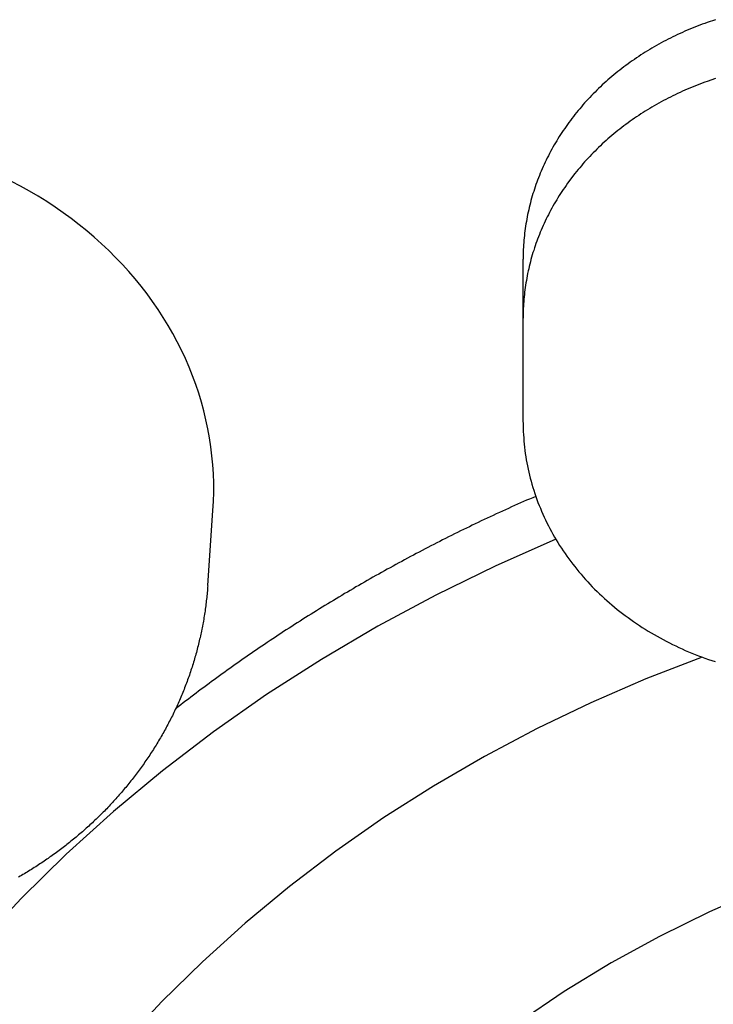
# Model space of a CAD drawing. Extents: x 1107 to 4046, y 937 to 3355.
# Tile 372 of 656: x 2138.06 to 2142.77, y 2666.59 to 2673.28. Entities that reach past the tile are written whole.
import ezdxf

# ---------------------------------------------------------------- set-up
doc = ezdxf.new("R2010")
doc.units = 0
doc.layers.add('KF_VIDA_L___C_REAR', color=7, linetype='CONTINUOUS')

# ---------------------------------------------------------------- blocks, each defined once
blk = doc.blocks.new('KF_VIDA_L___C_REAR')
at = {"layer": 'KF_VIDA_L___C_REAR'}
for p, q in [((-45.5, 982.037343), (-45.5, 982.437343)), ((-45.5, 981.330494), (-45.5, 982.037343)), ((-47.640838, 980.222257), (-47.605126, 980.732642))]:
    blk.add_line(p, q, dxfattribs=at)
for points in [[(-44.1943, 984.062, 0), (-44.25, 984.043, 0)], [(-44.1943, 983.662, 0), (-44.25, 983.643, 0)], [(-44.25, 984.043, 0), (-44.2672, 984.037, 0), (-44.2842, 984.031, 0), (-44.3013, 984.024, 0), (-44.3182, 984.018, 0), (-44.3351, 984.011, 0), (-44.3519, 984.004, 0), (-44.3686, 983.998, 0), (-44.3853, 983.99, 0), (-44.4019, 983.983, 0), (-44.4184, 983.976, 0), (-44.4348, 983.969, 0), (-44.4512, 983.961, 0), (-44.4674, 983.953, 0), (-44.4836, 983.945, 0), (-44.4997, 983.937, 0), (-44.5157, 983.929, 0), (-44.5316, 983.921, 0), (-44.5475, 983.913, 0), (-44.5632, 983.904, 0), (-44.5789, 983.896, 0), (-44.5944, 983.887, 0), (-44.6099, 983.878, 0), (-44.6253, 983.869, 0), (-44.6406, 983.86, 0), (-44.6557, 983.851, 0), (-44.6708, 983.842, 0), (-44.6858, 983.832, 0), (-44.7007, 983.823, 0), (-44.7154, 983.813, 0), (-44.7301, 983.803, 0), (-44.7447, 983.793, 0), (-44.7591, 983.783, 0), (-44.7735, 983.773, 0), (-44.7877, 983.763, 0), (-44.8019, 983.752, 0), (-44.8159, 983.742, 0), (-44.8298, 983.731, 0), (-44.8436, 983.72, 0), (-44.8572, 983.71, 0), (-44.8708, 983.699, 0), (-44.8842, 983.688, 0), (-44.8976, 983.676, 0), (-44.9108, 983.665, 0), (-44.9238, 983.654, 0), (-44.9368, 983.642, 0), (-44.9496, 983.631, 0), (-44.9623, 983.619, 0), (-44.9749, 983.607, 0), (-44.9874, 983.595, 0), (-44.9997, 983.583, 0), (-45.0119, 983.571, 0), (-45.024, 983.559, 0), (-45.0359, 983.547, 0), (-45.0477, 983.534, 0), (-45.0594, 983.522, 0), (-45.0709, 983.509, 0), (-45.0823, 983.497, 0), (-45.0936, 983.484, 0), (-45.1047, 983.471, 0), (-45.1157, 983.458, 0), (-45.1266, 983.445, 0), (-45.1373, 983.432, 0), (-45.1479, 983.419, 0), (-45.1583, 983.406, 0), (-45.1686, 983.392, 0), (-45.1788, 983.379, 0), (-45.1888, 983.365, 0), (-45.1986, 983.352, 0), (-45.2083, 983.338, 0), (-45.2179, 983.324, 0), (-45.2273, 983.31, 0), (-45.2366, 983.297, 0), (-45.2457, 983.283, 0), (-45.2547, 983.269, 0), (-45.2635, 983.254, 0), (-45.2722, 983.24, 0), (-45.2807, 983.226, 0), (-45.289, 983.212, 0), (-45.2973, 983.197, 0), (-45.3053, 983.183, 0), (-45.3132, 983.168, 0), (-45.321, 983.154, 0), (-45.3285, 983.139, 0), (-45.336, 983.124, 0), (-45.3432, 983.11, 0), (-45.3504, 983.095, 0), (-45.3573, 983.08, 0), (-45.3641, 983.065, 0), (-45.3707, 983.05, 0), (-45.3772, 983.035, 0), (-45.3835, 983.02, 0), (-45.3897, 983.005, 0), (-45.3957, 982.989, 0), (-45.4015, 982.974, 0), (-45.4072, 982.959, 0), (-45.4127, 982.944, 0), (-45.418, 982.928, 0), (-45.4232, 982.913, 0), (-45.4282, 982.897, 0), (-45.433, 982.882, 0), (-45.4377, 982.866, 0), (-45.4422, 982.851, 0), (-45.4465, 982.835, 0), (-45.4507, 982.819, 0), (-45.4547, 982.804, 0), (-45.4586, 982.788, 0), (-45.4622, 982.772, 0), (-45.4657, 982.757, 0), (-45.4691, 982.741, 0), (-45.4722, 982.725, 0), (-45.4752, 982.709, 0), (-45.478, 982.693, 0), (-45.4807, 982.677, 0), (-45.4832, 982.661, 0), (-45.4855, 982.646, 0), (-45.4876, 982.63, 0), (-45.4896, 982.614, 0), (-45.4914, 982.598, 0), (-45.493, 982.582, 0), (-45.4945, 982.566, 0), (-45.4958, 982.55, 0), (-45.4969, 982.534, 0), (-45.4979, 982.518, 0), (-45.4986, 982.502, 0), (-45.4992, 982.485, 0), (-45.4997, 982.469, 0), (-45.4999, 982.453, 0), (-45.5, 982.437, 0)], [(-44.25, 983.643, 0), (-44.2672, 983.637, 0), (-44.2842, 983.631, 0), (-44.3013, 983.624, 0), (-44.3182, 983.618, 0), (-44.3351, 983.611, 0), (-44.3519, 983.604, 0), (-44.3686, 983.598, 0), (-44.3853, 983.59, 0), (-44.4019, 983.583, 0), (-44.4184, 983.576, 0), (-44.4348, 983.569, 0), (-44.4512, 983.561, 0), (-44.4674, 983.553, 0), (-44.4836, 983.545, 0), (-44.4997, 983.537, 0), (-44.5157, 983.529, 0), (-44.5316, 983.521, 0), (-44.5475, 983.513, 0), (-44.5632, 983.504, 0), (-44.5789, 983.496, 0), (-44.5944, 983.487, 0), (-44.6099, 983.478, 0), (-44.6253, 983.469, 0), (-44.6406, 983.46, 0), (-44.6557, 983.451, 0), (-44.6708, 983.442, 0), (-44.6858, 983.432, 0), (-44.7007, 983.423, 0), (-44.7154, 983.413, 0), (-44.7301, 983.403, 0), (-44.7447, 983.393, 0), (-44.7591, 983.383, 0), (-44.7735, 983.373, 0), (-44.7877, 983.363, 0), (-44.8019, 983.352, 0), (-44.8159, 983.342, 0), (-44.8298, 983.331, 0), (-44.8436, 983.32, 0), (-44.8572, 983.31, 0), (-44.8708, 983.299, 0), (-44.8842, 983.288, 0), (-44.8976, 983.276, 0), (-44.9108, 983.265, 0), (-44.9238, 983.254, 0), (-44.9368, 983.242, 0), (-44.9496, 983.231, 0), (-44.9623, 983.219, 0), (-44.9749, 983.207, 0), (-44.9874, 983.195, 0), (-44.9997, 983.183, 0), (-45.0119, 983.171, 0), (-45.024, 983.159, 0), (-45.0359, 983.147, 0), (-45.0477, 983.134, 0), (-45.0594, 983.122, 0), (-45.0709, 983.109, 0), (-45.0823, 983.097, 0), (-45.0936, 983.084, 0), (-45.1047, 983.071, 0), (-45.1157, 983.058, 0), (-45.1266, 983.045, 0), (-45.1373, 983.032, 0), (-45.1479, 983.019, 0), (-45.1583, 983.006, 0), (-45.1686, 982.992, 0), (-45.1788, 982.979, 0), (-45.1888, 982.965, 0), (-45.1986, 982.952, 0), (-45.2083, 982.938, 0), (-45.2179, 982.924, 0), (-45.2273, 982.91, 0), (-45.2366, 982.897, 0), (-45.2457, 982.883, 0), (-45.2547, 982.869, 0), (-45.2635, 982.854, 0), (-45.2722, 982.84, 0), (-45.2807, 982.826, 0), (-45.289, 982.812, 0), (-45.2973, 982.797, 0), (-45.3053, 982.783, 0), (-45.3132, 982.768, 0), (-45.321, 982.754, 0), (-45.3285, 982.739, 0), (-45.336, 982.724, 0), (-45.3432, 982.71, 0), (-45.3504, 982.695, 0), (-45.3573, 982.68, 0), (-45.3641, 982.665, 0), (-45.3707, 982.65, 0), (-45.3772, 982.635, 0), (-45.3835, 982.62, 0), (-45.3897, 982.605, 0), (-45.3957, 982.589, 0), (-45.4015, 982.574, 0), (-45.4072, 982.559, 0), (-45.4127, 982.544, 0), (-45.418, 982.528, 0), (-45.4232, 982.513, 0), (-45.4282, 982.497, 0), (-45.433, 982.482, 0), (-45.4377, 982.466, 0), (-45.4422, 982.451, 0), (-45.4465, 982.435, 0), (-45.4507, 982.419, 0), (-45.4547, 982.404, 0), (-45.4586, 982.388, 0), (-45.4622, 982.372, 0), (-45.4657, 982.357, 0), (-45.4691, 982.341, 0), (-45.4722, 982.325, 0), (-45.4752, 982.309, 0), (-45.478, 982.293, 0), (-45.4807, 982.277, 0), (-45.4832, 982.261, 0), (-45.4855, 982.246, 0), (-45.4876, 982.23, 0), (-45.4896, 982.214, 0), (-45.4914, 982.198, 0), (-45.493, 982.182, 0), (-45.4945, 982.166, 0), (-45.4958, 982.15, 0), (-45.4969, 982.134, 0), (-45.4979, 982.118, 0), (-45.4986, 982.102, 0), (-45.4992, 982.085, 0), (-45.4997, 982.069, 0), (-45.4999, 982.053, 0), (-45.5, 982.037, 0)], [(-47.6051, 980.733, 0), (-47.6017, 980.794, 0), (-47.6001, 980.856, 0), (-47.6004, 980.918, 0), (-47.6024, 980.98, 0), (-47.6063, 981.041, 0), (-47.6119, 981.103, 0), (-47.6194, 981.165, 0), (-47.6287, 981.226, 0), (-47.6398, 981.287, 0), (-47.6527, 981.348, 0), (-47.6674, 981.408, 0), (-47.6839, 981.468, 0), (-47.7021, 981.528, 0), (-47.722, 981.587, 0), (-47.7437, 981.646, 0), (-47.7672, 981.705, 0), (-47.7923, 981.763, 0), (-47.8192, 981.82, 0), (-47.8477, 981.876, 0), (-47.8779, 981.932, 0), (-47.9097, 981.988, 0), (-47.9431, 982.042, 0), (-47.9781, 982.096, 0), (-48.0147, 982.149, 0), (-48.0529, 982.202, 0), (-48.0925, 982.253, 0), (-48.1337, 982.303, 0), (-48.1764, 982.353, 0), (-48.2205, 982.402, 0), (-48.266, 982.449, 0), (-48.3129, 982.496, 0), (-48.3611, 982.541, 0), (-48.4107, 982.586, 0), (-48.4615, 982.629, 0), (-48.5137, 982.671, 0), (-48.567, 982.712, 0), (-48.6216, 982.752, 0), (-48.6773, 982.791, 0), (-48.7341, 982.828, 0), (-48.792, 982.864, 0), (-48.8509, 982.899, 0), (-48.9109, 982.933, 0), (-48.9718, 982.965, 0)], [(-45.5, 981.33, 0), (-45.4998, 981.309, 0), (-45.4994, 981.288, 0), (-45.4986, 981.267, 0), (-45.4976, 981.246, 0), (-45.4962, 981.224, 0), (-45.4946, 981.203, 0), (-45.4926, 981.182, 0), (-45.4904, 981.161, 0), (-45.4878, 981.14, 0), (-45.485, 981.118, 0), (-45.4818, 981.097, 0), (-45.4784, 981.076, 0), (-45.4746, 981.055, 0), (-45.4706, 981.034, 0), (-45.4662, 981.013, 0), (-45.4616, 980.993, 0), (-45.4566, 980.972, 0), (-45.4514, 980.951, 0), (-45.4459, 980.93, 0), (-45.4401, 980.91, 0), (-45.434, 980.889, 0), (-45.4276, 980.869, 0), (-45.4209, 980.848, 0), (-45.4139, 980.828, 0), (-45.4066, 980.807, 0), (-45.3991, 980.787, 0), (-45.3912, 980.767, 0), (-45.3831, 980.747, 0), (-45.3747, 980.727, 0), (-45.366, 980.707, 0), (-45.357, 980.687, 0), (-45.3478, 980.668, 0), (-45.3382, 980.648, 0), (-45.3284, 980.629, 0), (-45.3183, 980.609, 0), (-45.308, 980.59, 0), (-45.2973, 980.571, 0), (-45.2864, 980.552, 0), (-45.2753, 980.533, 0), (-45.2638, 980.514, 0), (-45.2521, 980.495, 0), (-45.2402, 980.477, 0), (-45.2279, 980.458, 0), (-45.2155, 980.44, 0), (-45.2027, 980.422, 0), (-45.1897, 980.404, 0), (-45.1764, 980.386, 0), (-45.1629, 980.368, 0), (-45.1492, 980.351, 0), (-45.1352, 980.333, 0), (-45.1209, 980.316, 0), (-45.1064, 980.299, 0), (-45.0917, 980.282, 0), (-45.0767, 980.265, 0), (-45.0615, 980.248, 0), (-45.046, 980.232, 0), (-45.0303, 980.215, 0), (-45.0144, 980.199, 0), (-44.9983, 980.183, 0), (-44.9819, 980.167, 0), (-44.9653, 980.152, 0), (-44.9485, 980.136, 0), (-44.9315, 980.121, 0), (-44.9142, 980.106, 0), (-44.8968, 980.091, 0), (-44.8791, 980.076, 0), (-44.8612, 980.061, 0), (-44.8431, 980.047, 0), (-44.8248, 980.033, 0), (-44.8063, 980.019, 0), (-44.7877, 980.005, 0), (-44.7688, 979.992, 0), (-44.7497, 979.978, 0), (-44.7305, 979.965, 0), (-44.711, 979.952, 0), (-44.6914, 979.939, 0), (-44.6716, 979.927, 0), (-44.6516, 979.914, 0), (-44.6315, 979.902, 0), (-44.6111, 979.89, 0), (-44.5906, 979.879, 0), (-44.57, 979.867, 0), (-44.5492, 979.856, 0), (-44.5282, 979.845, 0), (-44.5071, 979.834, 0), (-44.4858, 979.823, 0), (-44.4644, 979.813, 0), (-44.4428, 979.803, 0), (-44.4211, 979.793, 0), (-44.3992, 979.783, 0), (-44.3772, 979.774, 0), (-44.3551, 979.765, 0), (-44.3329, 979.756, 0), (-44.3105, 979.747, 0), (-44.288, 979.739, 0), (-44.2654, 979.73, 0), (-44.2426, 979.722, 0), (-44.2198, 979.715, 0), (-44.1968, 979.707, 0)], [(-45.4141, 980.828, 0), (-45.4349, 980.819, 0), (-45.4556, 980.81, 0), (-45.4763, 980.801, 0), (-45.4969, 980.792, 0), (-45.5176, 980.783, 0), (-45.5382, 980.774, 0), (-45.5588, 980.765, 0), (-45.5793, 980.756, 0), (-45.5999, 980.746, 0), (-45.6204, 980.737, 0), (-45.6409, 980.728, 0), (-45.6614, 980.718, 0), (-45.6819, 980.709, 0), (-45.7023, 980.699, 0), (-45.7227, 980.69, 0), (-45.7431, 980.68, 0), (-45.7634, 980.671, 0), (-45.7838, 980.661, 0), (-45.8041, 980.651, 0), (-45.8244, 980.642, 0), (-45.8447, 980.632, 0), (-45.8649, 980.622, 0), (-45.8851, 980.612, 0), (-45.9053, 980.602, 0), (-45.9255, 980.593, 0), (-45.9457, 980.583, 0), (-45.9658, 980.573, 0), (-45.9859, 980.563, 0), (-46.006, 980.553, 0), (-46.026, 980.543, 0), (-46.0461, 980.533, 0), (-46.0661, 980.522, 0), (-46.086, 980.512, 0), (-46.106, 980.502, 0), (-46.1259, 980.492, 0), (-46.1458, 980.481, 0), (-46.1657, 980.471, 0), (-46.1856, 980.461, 0), (-46.2054, 980.45, 0), (-46.2252, 980.44, 0), (-46.245, 980.429, 0), (-46.2647, 980.419, 0), (-46.2845, 980.408, 0), (-46.3042, 980.398, 0), (-46.3238, 980.387, 0), (-46.3435, 980.377, 0), (-46.3631, 980.366, 0), (-46.3827, 980.355, 0), (-46.4023, 980.344, 0), (-46.4218, 980.334, 0), (-46.4413, 980.323, 0), (-46.4608, 980.312, 0), (-46.4803, 980.301, 0), (-46.4998, 980.29, 0), (-46.5192, 980.279, 0), (-46.5386, 980.268, 0), (-46.5579, 980.257, 0), (-46.5772, 980.246, 0), (-46.5966, 980.235, 0), (-46.6158, 980.224, 0), (-46.6351, 980.213, 0), (-46.6543, 980.201, 0), (-46.6735, 980.19, 0), (-46.6927, 980.179, 0), (-46.7118, 980.168, 0), (-46.7309, 980.156, 0), (-46.75, 980.145, 0), (-46.7691, 980.133, 0), (-46.7881, 980.122, 0), (-46.8071, 980.11, 0), (-46.8261, 980.099, 0), (-46.845, 980.087, 0), (-46.864, 980.076, 0), (-46.8829, 980.064, 0), (-46.9017, 980.052, 0), (-46.9205, 980.041, 0), (-46.9394, 980.029, 0), (-46.9581, 980.017, 0), (-46.9769, 980.005, 0), (-46.9956, 979.994, 0), (-47.0143, 979.982, 0), (-47.033, 979.97, 0), (-47.0516, 979.958, 0), (-47.0702, 979.946, 0), (-47.0888, 979.934, 0), (-47.1073, 979.922, 0), (-47.1258, 979.91, 0), (-47.1443, 979.898, 0), (-47.1628, 979.886, 0), (-47.1812, 979.873, 0), (-47.1996, 979.861, 0), (-47.218, 979.849, 0), (-47.2363, 979.837, 0), (-47.2546, 979.824, 0), (-47.2729, 979.812, 0), (-47.2911, 979.8, 0), (-47.3094, 979.787, 0), (-47.3276, 979.775, 0), (-47.3457, 979.762, 0), (-47.3638, 979.75, 0), (-47.3819, 979.737, 0), (-47.4, 979.725, 0), (-47.418, 979.712, 0), (-47.436, 979.699, 0), (-47.454, 979.687, 0), (-47.472, 979.674, 0), (-47.4899, 979.661, 0), (-47.5078, 979.649, 0), (-47.5256, 979.636, 0), (-47.5434, 979.623, 0), (-47.5612, 979.61, 0), (-47.579, 979.597, 0), (-47.5967, 979.584, 0), (-47.6144, 979.571, 0), (-47.6321, 979.558, 0), (-47.6497, 979.545, 0), (-47.6673, 979.532, 0), (-47.6848, 979.519, 0), (-47.7024, 979.506, 0), (-47.7199, 979.493, 0), (-47.7374, 979.48, 0), (-47.7548, 979.466, 0), (-47.7722, 979.453, 0), (-47.7896, 979.44, 0), (-47.8069, 979.427, 0), (-47.8242, 979.413, 0), (-47.8415, 979.4, 0), (-47.8588, 979.386, 0)], [(-45.2775, 980.537, 0), (-45.69, 980.355, 0), (-46.0933, 980.158, 0), (-46.4866, 979.948, 0), (-46.8694, 979.722, 0), (-47.241, 979.484, 0), (-47.6006, 979.231, 0), (-47.9476, 978.966, 0), (-48.2815, 978.689, 0), (-48.6015, 978.4, 0), (-48.9073, 978.099, 0), (-49.1982, 977.787, 0)], [(-47.6408, 980.222, 0), (-47.6417, 980.211, 0), (-47.6426, 980.199, 0), (-47.6435, 980.188, 0), (-47.6445, 980.176, 0), (-47.6456, 980.165, 0), (-47.6467, 980.153, 0), (-47.6479, 980.142, 0), (-47.6491, 980.13, 0), (-47.6504, 980.119, 0), (-47.6518, 980.108, 0), (-47.6532, 980.096, 0), (-47.6546, 980.085, 0), (-47.6561, 980.073, 0), (-47.6577, 980.062, 0), (-47.6593, 980.05, 0), (-47.661, 980.039, 0), (-47.6628, 980.028, 0), (-47.6646, 980.016, 0), (-47.6664, 980.005, 0), (-47.6683, 979.994, 0), (-47.6703, 979.982, 0), (-47.6723, 979.971, 0), (-47.6744, 979.96, 0), (-47.6765, 979.948, 0), (-47.6787, 979.937, 0), (-47.681, 979.926, 0), (-47.6833, 979.914, 0), (-47.6856, 979.903, 0), (-47.688, 979.892, 0), (-47.6905, 979.881, 0), (-47.693, 979.869, 0), (-47.6956, 979.858, 0), (-47.6982, 979.847, 0), (-47.7009, 979.836, 0), (-47.7036, 979.825, 0), (-47.7064, 979.813, 0), (-47.7092, 979.802, 0), (-47.7121, 979.791, 0), (-47.7151, 979.78, 0), (-47.7181, 979.769, 0), (-47.7211, 979.758, 0), (-47.7242, 979.747, 0), (-47.7274, 979.736, 0), (-47.7306, 979.725, 0), (-47.7339, 979.714, 0), (-47.7372, 979.703, 0), (-47.7406, 979.692, 0), (-47.744, 979.681, 0), (-47.7475, 979.67, 0), (-47.751, 979.659, 0), (-47.7546, 979.648, 0), (-47.7582, 979.637, 0), (-47.7619, 979.626, 0), (-47.7657, 979.615, 0), (-47.7695, 979.604, 0), (-47.7733, 979.594, 0), (-47.7772, 979.583, 0), (-47.7812, 979.572, 0), (-47.7852, 979.561, 0), (-47.7892, 979.551, 0), (-47.7933, 979.54, 0), (-47.7975, 979.529, 0), (-47.8017, 979.518, 0), (-47.8059, 979.508, 0), (-47.8102, 979.497, 0), (-47.8146, 979.487, 0), (-47.819, 979.476, 0), (-47.8235, 979.465, 0), (-47.828, 979.455, 0), (-47.8326, 979.444, 0), (-47.8372, 979.434, 0), (-47.8418, 979.423, 0), (-47.8465, 979.413, 0), (-47.8513, 979.402, 0), (-47.8561, 979.392, 0), (-47.861, 979.382, 0), (-47.8659, 979.371, 0), (-47.8708, 979.361, 0), (-47.8758, 979.351, 0), (-47.8809, 979.34, 0), (-47.886, 979.33, 0), (-47.8911, 979.32, 0), (-47.8963, 979.31, 0), (-47.9015, 979.3, 0), (-47.9068, 979.289, 0), (-47.9122, 979.279, 0), (-47.9175, 979.269, 0), (-47.923, 979.259, 0), (-47.9284, 979.249, 0), (-47.934, 979.239, 0), (-47.9395, 979.229, 0), (-47.9451, 979.219, 0), (-47.9508, 979.209, 0), (-47.9565, 979.199, 0), (-47.9622, 979.189, 0), (-47.968, 979.18, 0), (-47.9739, 979.17, 0), (-47.9798, 979.16, 0), (-47.9857, 979.15, 0), (-47.9917, 979.14, 0), (-47.9977, 979.131, 0), (-48.0037, 979.121, 0), (-48.0098, 979.111, 0), (-48.016, 979.102, 0), (-48.0222, 979.092, 0), (-48.0284, 979.083, 0), (-48.0347, 979.073, 0), (-48.041, 979.064, 0), (-48.0474, 979.054, 0), (-48.0538, 979.045, 0), (-48.0602, 979.035, 0), (-48.0667, 979.026, 0), (-48.0732, 979.016, 0), (-48.0798, 979.007, 0), (-48.0864, 978.998, 0), (-48.0931, 978.989, 0), (-48.0998, 978.979, 0), (-48.1065, 978.97, 0), (-48.1133, 978.961, 0), (-48.1201, 978.952, 0), (-48.127, 978.943, 0), (-48.1339, 978.934, 0), (-48.1408, 978.925, 0), (-48.1478, 978.916, 0), (-48.1548, 978.907, 0), (-48.1619, 978.898, 0), (-48.169, 978.889, 0), (-48.1761, 978.88, 0), (-48.1833, 978.871, 0), (-48.1905, 978.862, 0), (-48.1977, 978.853, 0), (-48.205, 978.845, 0), (-48.2124, 978.836, 0), (-48.2197, 978.827, 0), (-48.2271, 978.819, 0), (-48.2346, 978.81, 0), (-48.2421, 978.802, 0), (-48.2496, 978.793, 0), (-48.2571, 978.784, 0), (-48.2647, 978.776, 0), (-48.2723, 978.768, 0), (-48.28, 978.759, 0), (-48.2877, 978.751, 0), (-48.2954, 978.742, 0), (-48.3032, 978.734, 0), (-48.311, 978.726, 0), (-48.3189, 978.718, 0), (-48.3267, 978.709, 0), (-48.3346, 978.701, 0), (-48.3426, 978.693, 0), (-48.3506, 978.685, 0), (-48.3586, 978.677, 0), (-48.3666, 978.669, 0), (-48.3747, 978.661, 0), (-48.3828, 978.653, 0), (-48.391, 978.645, 0), (-48.3992, 978.637, 0), (-48.4074, 978.63, 0), (-48.4156, 978.622, 0), (-48.4239, 978.614, 0), (-48.4322, 978.606, 0), (-48.4406, 978.599, 0), (-48.449, 978.591, 0), (-48.4574, 978.583, 0), (-48.4658, 978.576, 0), (-48.4743, 978.568, 0), (-48.4828, 978.561, 0), (-48.4913, 978.553, 0), (-48.4999, 978.546, 0), (-48.5085, 978.538, 0), (-48.5171, 978.531, 0), (-48.5258, 978.524, 0), (-48.5345, 978.516, 0), (-48.5432, 978.509, 0), (-48.552, 978.502, 0), (-48.5608, 978.495, 0), (-48.5696, 978.488, 0), (-48.5784, 978.48, 0), (-48.5873, 978.473, 0), (-48.5962, 978.466, 0), (-48.6051, 978.459, 0), (-48.6141, 978.452, 0), (-48.6231, 978.446, 0), (-48.6321, 978.439, 0), (-48.6411, 978.432, 0), (-48.6502, 978.425, 0), (-48.6593, 978.418, 0), (-48.6684, 978.412, 0), (-48.6776, 978.405, 0), (-48.6867, 978.398, 0), (-48.6959, 978.392, 0), (-48.7052, 978.385, 0), (-48.7144, 978.379, 0), (-48.7237, 978.372, 0), (-48.733, 978.366, 0), (-48.7424, 978.359, 0), (-48.7517, 978.353, 0), (-48.7611, 978.346, 0), (-48.7705, 978.34, 0), (-48.78, 978.334, 0), (-48.7894, 978.328, 0), (-48.7989, 978.322, 0), (-48.8085, 978.315, 0), (-48.818, 978.309, 0), (-48.8276, 978.303, 0), (-48.8371, 978.297, 0), (-48.8468, 978.291, 0), (-48.8564, 978.285, 0), (-48.866, 978.279, 0), (-48.8757, 978.274, 0), (-48.8854, 978.268, 0), (-48.8952, 978.262, 0), (-48.9049, 978.256, 0), (-48.9147, 978.25, 0), (-48.9245, 978.245, 0)], [(-44.2847, 979.737, 0), (-44.6662, 979.59, 0), (-45.04, 979.428, 0), (-45.4056, 979.253, 0), (-45.7621, 979.064, 0), (-46.1089, 978.862, 0), (-46.4455, 978.648, 0), (-46.7711, 978.421, 0), (-47.0852, 978.182, 0), (-47.3872, 977.932, 0), (-47.6766, 977.671, 0), (-47.9528, 977.4, 0), (-48.2153, 977.118, 0), (-48.4636, 976.827, 0), (-48.6973, 976.527, 0), (-48.916, 976.219, 0), (-49.1191, 975.903, 0)], [(-38.5744, 978.613, 0), (-38.9539, 978.687, 0), (-39.3372, 978.745, 0), (-39.7232, 978.786, 0), (-40.1111, 978.811, 0), (-40.5, 978.819, 0), (-40.8889, 978.811, 0), (-41.2768, 978.786, 0), (-41.6628, 978.745, 0), (-42.0461, 978.687, 0), (-42.4256, 978.613, 0), (-42.8005, 978.523, 0), (-43.1699, 978.418, 0), (-43.5328, 978.296, 0), (-43.8884, 978.16, 0), (-44.2358, 978.009, 0), (-44.5743, 977.842, 0), (-44.9029, 977.662, 0), (-45.2209, 977.468, 0), (-45.5276, 977.261, 0)]]:
    blk.add_polyline3d(points, dxfattribs=at)

msp = doc.modelspace()

# ---------------------------------------------------------------- block references
at = {"layer": 'KF_VIDA_L___C_REAR'}
msp.add_blockref('KF_VIDA_L___C_REAR', (2186.9791, 1689.2132), dxfattribs=at)

doc.saveas('drawing.dxf')
